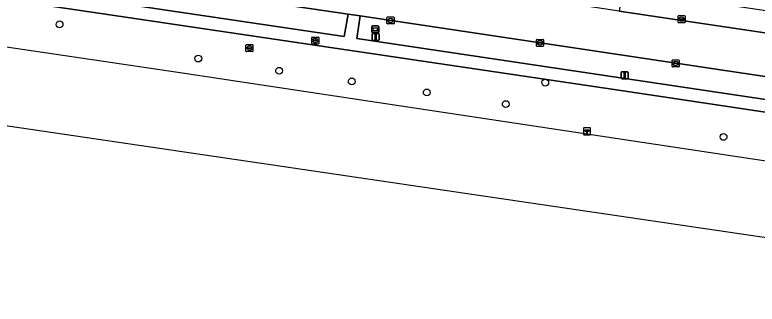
# Model space of a CAD drawing. Extents: x 163683 to 164494, y 382709 to 383872.
# Drawn here: x 163976.8 to 164082.5, y 382708.7 to 382749.9 of the extents above; entities that cross this region are included whole.
import ezdxf

# ---------------------------------------------------------------- set-up
doc = ezdxf.new("R2010")
doc.units = 0
for name, color, linetype in [('IMGEO_Berm_groen', 7, 'Continuous'), ('IMGEO_Boom', 7, 'Continuous'), ('IMGEO_Fietspad_open', 7, 'Continuous'), ('IMGEO_Groenvoorziening', 7, 'Continuous'), ('IMGEO_Hectometerpaal', 7, 'Continuous'), ('IMGEO_Kolk', 7, 'Continuous'), ('IMGEO_Lichtmast', 7, 'Continuous'), ('IMGEO_Parkeervlak_open', 7, 'Continuous'), ('IMGEO_Rijbaan_lokaal_open', 7, 'Continuous'), ('IMGEO_Rioolput', 7, 'Continuous'), ('IMGEO_Straatnaambord', 7, 'Continuous'), ('IMGEO_Waterloop', 7, 'Continuous')]:
    doc.layers.add(name, color=color, linetype=linetype)

msp = doc.modelspace()

# ---------------------------------------------------------------- linework, layer by layer
at = {"layer": 'IMGEO_Berm_groen'}
msp.add_lwpolyline([(163896.6, 382768.79), (163796.6, 382783.63), (163796.31, 382783.67), (163795.78, 382783.49), (163792.5, 382781.01), (163798.25, 382780.16), (163943.93, 382758.59), (163989.35, 382751.87), (164023.68, 382746.79), (164024.22, 382749.98), (163989.94, 382755.04)], close=True, dxfattribs=at)
for points in [[(164025.95, 382749.73), (164025.49, 382746.53), (164145.37, 382728.61)], [(164115.25, 382736.34), (164025.95, 382749.73)]]:
    msp.add_lwpolyline(points, dxfattribs=at)
at = {"layer": 'IMGEO_Boom'}
for centre in [(163983.15, 382748.53), (164002.9, 382743.66), (164014.41, 382741.92), (164024.75, 382740.4), (164052.28, 382740.23), (164035.43, 382738.83), (164046.67, 382737.17), (164077.67, 382732.51)]:
    msp.add_circle(centre, 0.489, dxfattribs=at)
at = {"layer": 'IMGEO_Fietspad_open'}
msp.add_lwpolyline([(164145.37, 382728.61), (164025.49, 382746.53), (164025.95, 382749.73), (164024.22, 382749.98), (164023.68, 382746.79), (163989.35, 382751.87), (163943.93, 382758.59), (163798.25, 382780.16), (163792.5, 382781.01), (163764.15, 382785.23), (163700.86, 382794.64), (163698.7, 382794.97), (163698.46, 382793.12), (163700.77, 382792.77), (163796.75, 382778.55), (163938.7, 382757.53), (163989.01, 382750.08), (164063.39, 382739.07), (164145.61, 382726.74)], dxfattribs=at)
at = {"layer": 'IMGEO_Groenvoorziening'}
msp.add_lwpolyline([(164145.61, 382726.74), (164063.39, 382739.07), (163989.01, 382750.08), (163938.7, 382757.53), (163937.74, 382750.94), (163944.09, 382750), (163987.79, 382743.54), (164000, 382741.74), (164149.52, 382719.2)], dxfattribs=at)
at = {"layer": 'IMGEO_Hectometerpaal'}
for p, q in [((164057.74, 382733.72), (164057.74, 382732.88)), ((164057.74, 382733.72), (164057.74, 382732.88)), ((164058.65, 382733.81), (164057.81, 382733.81)), ((164058.65, 382733.81), (164057.81, 382733.81)), ((164058.74, 382732.89), (164058.74, 382733.73)), ((164058.74, 382732.89), (164058.74, 382733.73)), ((164057.82, 382732.81), (164058.66, 382732.81)), ((164057.82, 382732.81), (164058.66, 382732.81))]:
    msp.add_line(p, q, dxfattribs=at)
msp.add_lwpolyline([(164058.26, 382732.95), (164058.2, 382732.95), (164058.2, 382733.26), (164057.98, 382733.26), (164057.98, 382733.53), (164058.48, 382733.53), (164058.48, 382733.26), (164058.26, 382733.26), (164058.26, 382732.95)], dxfattribs=at)
for centre, start, end in [((164057.82, 382733.73), 92.4484, 184.2845), ((164057.82, 382733.73), 92.4484, 184.2845), ((164058.66, 382733.73), 2.4484, 94.2845), ((164058.66, 382733.73), 2.4484, 94.2845), ((164057.82, 382732.89), 182.4484, 274.2845), ((164057.82, 382732.89), 182.4484, 274.2845), ((164058.66, 382732.89), 272.4484, 4.2845), ((164058.66, 382732.89), 272.4484, 4.2845)]:
    msp.add_arc(centre, 0.0779, start, end, dxfattribs=at)
at = {"layer": 'IMGEO_Kolk'}
for p, q in [((164029.76, 382748.67), (164029.76, 382749.52)), ((164029.84, 382749.59), (164030.69, 382749.59)), ((164030.02, 382749.09), (164030.02, 382749.1)), ((164030.06, 382749.14), (164030.46, 382749.14)), ((164030.46, 382749.05), (164030.06, 382749.05)), ((164030.25, 382749.37), (164030.27, 382749.37)), ((164030.5, 382749.1), (164030.5, 382749.09)), ((164030.76, 382749.52), (164030.76, 382748.67)), ((164071.19, 382748.84), (164071.19, 382749.69)), ((164071.27, 382749.77), (164072.12, 382749.77)), ((164071.45, 382749.26), (164071.45, 382749.27)), ((164071.49, 382749.31), (164071.89, 382749.31)), ((164071.89, 382749.22), (164071.49, 382749.22)), ((164071.68, 382749.55), (164071.7, 382749.55)), ((164071.7, 382748.99), (164071.68, 382748.99)), ((164071.93, 382749.27), (164071.93, 382749.26)), ((164072.19, 382749.69), (164072.19, 382748.84)), ((164030.69, 382748.59), (164029.84, 382748.59)), ((164030.27, 382748.81), (164030.25, 382748.81)), ((164072.12, 382748.77), (164071.27, 382748.77)), ((164051.04, 382745.46), (164051.04, 382746.31)), ((164051.11, 382746.39), (164051.96, 382746.39)), ((164051.3, 382745.88), (164051.3, 382745.89)), ((164051.34, 382745.93), (164051.74, 382745.93)), ((164051.73, 382745.84), (164051.34, 382745.84)), ((164051.53, 382746.17), (164051.55, 382746.17)), ((164051.78, 382745.89), (164051.78, 382745.88)), ((164052.04, 382746.31), (164052.04, 382745.46)), ((164051.96, 382745.39), (164051.11, 382745.39)), ((164051.55, 382745.61), (164051.52, 382745.61)), ((164070.34, 382742.55), (164070.34, 382743.4)), ((164070.42, 382743.48), (164071.27, 382743.48)), ((164070.6, 382742.97), (164070.6, 382742.98)), ((164070.64, 382743.02), (164071.04, 382743.02)), ((164071.04, 382742.93), (164070.64, 382742.93)), ((164070.83, 382743.25), (164070.85, 382743.25)), ((164070.85, 382742.7), (164070.83, 382742.7)), ((164071.08, 382742.98), (164071.08, 382742.97)), ((164071.34, 382743.4), (164071.34, 382742.55)), ((164071.27, 382742.47), (164070.42, 382742.47))]:
    msp.add_line(p, q, dxfattribs=at)
for points in [[(164029.76, 382748.67), (164029.76, 382749.52)], [(164029.84, 382749.59), (164030.69, 382749.59)], [(164030.76, 382749.52), (164030.76, 382748.67)], [(164071.19, 382748.84), (164071.19, 382749.69)], [(164071.27, 382749.77), (164072.12, 382749.77)], [(164072.19, 382749.69), (164072.19, 382748.84)], [(164030.69, 382748.59), (164029.84, 382748.59)], [(164072.12, 382748.77), (164071.27, 382748.77)], [(164051.04, 382745.46), (164051.04, 382746.31)], [(164051.11, 382746.39), (164051.96, 382746.39)], [(164052.04, 382746.31), (164052.04, 382745.46)], [(164051.96, 382745.39), (164051.11, 382745.39)], [(164070.34, 382742.55), (164070.34, 382743.4)], [(164070.42, 382743.48), (164071.27, 382743.48)], [(164071.34, 382743.4), (164071.34, 382742.55)], [(164071.27, 382742.47), (164070.42, 382742.47)]]:
    msp.add_lwpolyline(points, dxfattribs=at)
for centre, radius, start, end in [((164029.84, 382749.52), 0.0765, 91.552, 178.448), ((164029.84, 382749.52), 0.0765, 91.552, 178.448), ((164030.06, 382749.1), 0.0403, 85.8775, 175.7526), ((164030.06, 382749.09), 0.0366, 178.938, 274.7102), ((164030.47, 382749.1), 0.0386, 1.7309, 96.639), ((164030.46, 382749.09), 0.043, 264.8664, 352.4533), ((164030.69, 382749.52), 0.0765, 1.552, 88.448), ((164030.69, 382749.52), 0.0765, 1.552, 88.448), ((164071.27, 382749.69), 0.0765, 91.552, 178.448), ((164071.27, 382749.69), 0.0765, 91.552, 178.448), ((164071.49, 382749.27), 0.0403, 85.8775, 175.7526), ((164071.49, 382749.26), 0.0366, 178.938, 274.7102), ((164071.9, 382749.27), 0.0386, 1.7309, 96.639), ((164071.89, 382749.27), 0.043, 264.8664, 352.4533), ((164072.12, 382749.69), 0.0765, 1.552, 88.448), ((164072.12, 382749.69), 0.0765, 1.552, 88.448), ((164029.84, 382748.67), 0.0765, 181.552, 268.448), ((164029.84, 382748.67), 0.0765, 181.552, 268.448), ((164030.69, 382748.67), 0.0765, 271.552, 358.448), ((164030.69, 382748.67), 0.0765, 271.552, 358.448), ((164071.27, 382748.84), 0.0765, 181.552, 268.448), ((164071.27, 382748.84), 0.0765, 181.552, 268.448), ((164072.12, 382748.84), 0.0765, 271.552, 358.448), ((164072.12, 382748.84), 0.0765, 271.552, 358.448), ((164051.11, 382746.31), 0.0765, 91.552, 178.448), ((164051.11, 382746.31), 0.0765, 91.552, 178.448), ((164051.34, 382745.89), 0.0403, 85.8775, 175.7526), ((164051.33, 382745.88), 0.0366, 178.938, 274.7102), ((164051.74, 382745.89), 0.043, 264.8664, 352.4533), ((164051.74, 382745.89), 0.0386, 1.7309, 96.639), ((164051.96, 382746.31), 0.0765, 1.552, 88.448), ((164051.96, 382746.31), 0.0765, 1.552, 88.448), ((164051.11, 382745.46), 0.0765, 181.552, 268.448), ((164051.11, 382745.46), 0.0765, 181.552, 268.448), ((164051.96, 382745.46), 0.0765, 271.552, 358.448), ((164051.96, 382745.46), 0.0765, 271.552, 358.448), ((164070.42, 382743.4), 0.0765, 91.552, 178.448), ((164070.42, 382743.4), 0.0765, 91.552, 178.448), ((164070.42, 382742.55), 0.0765, 181.552, 268.448), ((164070.42, 382742.55), 0.0765, 181.552, 268.448), ((164070.64, 382742.98), 0.0403, 85.8775, 175.7526), ((164070.64, 382742.97), 0.0366, 178.938, 274.7102), ((164071.05, 382742.98), 0.0386, 1.7309, 96.639), ((164071.04, 382742.97), 0.043, 264.8664, 352.4533), ((164071.27, 382743.4), 0.0765, 1.552, 88.448), ((164071.27, 382743.4), 0.0765, 1.552, 88.448), ((164071.27, 382742.55), 0.0765, 271.552, 358.448), ((164071.27, 382742.55), 0.0765, 271.552, 358.448)]:
    msp.add_arc(centre, radius, start, end, dxfattribs=at)
for centre, major_axis, ratio, start_param, end_param in [((164030.25, 382749.09), (-0.387, 0.002), 0.722429, 4.712389, 7.853982), ((164030.27, 382749.09), (-0.39, 0.002), 0.717154, 1.570796, 4.712389), ((164071.68, 382749.27), (-0.387, 0.002), 0.722429, 4.712389, 7.853982), ((164071.7, 382749.27), (-0.39, 0.002), 0.717154, 1.570796, 4.712389), ((164051.52, 382745.89), (-0.387, 0.002), 0.722429, 4.712389, 7.853982), ((164051.55, 382745.89), (-0.39, 0.002), 0.717154, 1.570796, 4.712389), ((164070.83, 382742.97), (-0.387, 0.002), 0.722429, 4.712389, 7.853982), ((164070.85, 382742.97), (-0.39, 0.002), 0.717154, 1.570796, 4.712389)]:
    msp.add_ellipse(centre, major_axis=major_axis, ratio=ratio, start_param=start_param, end_param=end_param, dxfattribs=at)
at = {"layer": 'IMGEO_Lichtmast'}
for p, q in [((164027.66, 382746.34), (164027.66, 382747.14)), ((164027.66, 382747.14), (164027.66, 382746.34)), ((164027.76, 382747.24), (164028.55, 382747.24)), ((164028.55, 382747.24), (164027.76, 382747.24)), ((164028.65, 382747.14), (164028.65, 382746.34)), ((164028.65, 382746.34), (164028.65, 382747.14)), ((164028.55, 382746.24), (164027.76, 382746.24)), ((164027.76, 382746.24), (164028.55, 382746.24)), ((164063.11, 382740.89), (164063.11, 382741.69)), ((164063.11, 382741.69), (164063.11, 382740.89)), ((164063.21, 382741.79), (164063.99, 382741.79)), ((164063.99, 382741.79), (164063.21, 382741.79)), ((164064.09, 382741.69), (164064.09, 382740.89)), ((164064.09, 382740.89), (164064.09, 382741.69)), ((164063.99, 382740.79), (164063.21, 382740.79)), ((164063.21, 382740.79), (164063.99, 382740.79))]:
    msp.add_line(p, q, dxfattribs=at)
for points in [[(164028.08, 382747.12), (164028.23, 382747.12), (164028.23, 382746.37), (164028.08, 382746.37), (164028.08, 382747.12)], [(164063.52, 382741.66), (164063.68, 382741.66), (164063.68, 382740.91), (164063.52, 382740.91), (164063.52, 382741.66)]]:
    msp.add_lwpolyline(points, dxfattribs=at)
for centre, start, end in [((164027.76, 382747.14), 90, 180), ((164027.76, 382747.14), 90, 180), ((164028.55, 382747.14), 0, 90), ((164028.55, 382747.14), 360, 90), ((164027.76, 382746.34), 180, 270), ((164027.76, 382746.34), 180, 270), ((164028.55, 382746.34), 270, 0), ((164028.55, 382746.34), 270, 0), ((164063.21, 382741.69), 90, 180), ((164063.21, 382741.69), 90, 180), ((164063.99, 382741.69), 0, 90), ((164063.99, 382741.69), 360, 90), ((164063.21, 382740.89), 180, 270), ((164063.21, 382740.89), 180, 270), ((164063.99, 382740.89), 270, 0), ((164063.99, 382740.89), 270, 0)]:
    msp.add_arc(centre, 0.1, start, end, dxfattribs=at)
at = {"layer": 'IMGEO_Parkeervlak_open'}
msp.add_lwpolyline([(164062.8, 382750.4), (164088.36, 382746.61), (164088.83, 382749.68), (164063.23, 382753.54)], close=True, dxfattribs=at)
at = {"layer": 'IMGEO_Rijbaan_lokaal_open'}
msp.add_lwpolyline([(163896.6, 382768.79), (163989.94, 382755.04), (164024.22, 382749.98), (164025.95, 382749.73), (164115.25, 382736.34), (164139.98, 382732.64), (164146.24, 382731.7), (164151.31, 382730.94), (164152.24, 382736.97), (164128.99, 382740.45), (164115.5, 382742.49), (164094.55, 382745.64), (164088.36, 382746.61), (164062.8, 382750.4), (164055.63, 382751.5), (164032.24, 382754.97), (164024.78, 382756.1), (164003.68, 382759.2), (163991.69, 382760.99), (163974.68, 382763.48)], dxfattribs=at)
at = {"layer": 'IMGEO_Rioolput'}
for p, q in [((164019.06, 382745.79), (164019.06, 382746.64)), ((164019.13, 382746.71), (164019.98, 382746.71)), ((164019.98, 382745.71), (164019.13, 382745.71)), ((164019.31, 382746.21), (164019.31, 382746.22)), ((164019.75, 382746.17), (164019.35, 382746.17)), ((164019.36, 382746.26), (164019.76, 382746.26)), ((164019.54, 382746.49), (164019.57, 382746.49)), ((164019.57, 382745.93), (164019.54, 382745.93)), ((164019.8, 382746.22), (164019.8, 382746.21)), ((164020.06, 382746.64), (164020.06, 382745.79)), ((164009.68, 382744.73), (164009.68, 382745.58)), ((164009.76, 382745.66), (164010.61, 382745.66)), ((164010.61, 382744.66), (164009.76, 382744.66)), ((164009.94, 382745.15), (164009.94, 382745.16)), ((164009.98, 382745.2), (164010.38, 382745.2)), ((164010.38, 382745.11), (164009.98, 382745.11)), ((164010.17, 382745.44), (164010.2, 382745.44)), ((164010.19, 382744.88), (164010.17, 382744.88)), ((164010.43, 382745.16), (164010.43, 382745.15)), ((164010.68, 382745.58), (164010.68, 382744.73))]:
    msp.add_line(p, q, dxfattribs=at)
for points in [[(164019.06, 382745.79), (164019.06, 382746.64)], [(164019.13, 382746.71), (164019.98, 382746.71)], [(164019.98, 382745.71), (164019.13, 382745.71)], [(164020.06, 382746.64), (164020.06, 382745.79)], [(164009.68, 382744.73), (164009.68, 382745.58)], [(164009.76, 382745.66), (164010.61, 382745.66)], [(164010.61, 382744.66), (164009.76, 382744.66)], [(164010.68, 382745.58), (164010.68, 382744.73)]]:
    msp.add_lwpolyline(points, dxfattribs=at)
for centre, radius, start, end in [((164019.13, 382746.64), 0.0765, 91.552, 178.448), ((164019.13, 382746.64), 0.0765, 91.552, 178.448), ((164019.13, 382745.79), 0.0765, 181.552, 268.448), ((164019.13, 382745.79), 0.0765, 181.552, 268.448), ((164019.36, 382746.22), 0.0403, 85.8775, 175.7526), ((164019.35, 382746.21), 0.0366, 178.938, 274.7102), ((164019.76, 382746.21), 0.043, 264.8664, 352.4533), ((164019.76, 382746.22), 0.0386, 1.7309, 96.639), ((164019.98, 382746.64), 0.0765, 1.552, 88.448), ((164019.98, 382746.64), 0.0765, 1.552, 88.448), ((164019.98, 382745.79), 0.0765, 271.552, 358.448), ((164019.98, 382745.79), 0.0765, 271.552, 358.448), ((164009.76, 382745.58), 0.0765, 91.552, 178.448), ((164009.76, 382745.58), 0.0765, 91.552, 178.448), ((164009.76, 382744.73), 0.0765, 181.552, 268.448), ((164009.76, 382744.73), 0.0765, 181.552, 268.448), ((164009.98, 382745.16), 0.0403, 85.8775, 175.7526), ((164009.98, 382745.15), 0.0366, 178.938, 274.7102), ((164010.39, 382745.16), 0.0386, 1.7309, 96.639), ((164010.38, 382745.16), 0.043, 264.8664, 352.4533), ((164010.61, 382745.58), 0.0765, 1.552, 88.448), ((164010.61, 382745.58), 0.0765, 1.552, 88.448), ((164010.61, 382744.73), 0.0765, 271.552, 358.448), ((164010.61, 382744.73), 0.0765, 271.552, 358.448)]:
    msp.add_arc(centre, radius, start, end, dxfattribs=at)
for centre, major_axis, ratio, start_param, end_param in [((164019.54, 382746.21), (-0.387, 0.002), 0.722429, 4.712389, 7.853982), ((164019.57, 382746.21), (-0.39, 0.002), 0.717154, 1.570796, 4.712389), ((164010.17, 382745.16), (-0.387, 0.002), 0.722429, 4.712389, 7.853982), ((164010.19, 382745.16), (-0.39, 0.002), 0.717154, 1.570796, 4.712389)]:
    msp.add_ellipse(centre, major_axis=major_axis, ratio=ratio, start_param=start_param, end_param=end_param, dxfattribs=at)
at = {"layer": 'IMGEO_Straatnaambord'}
for p, q in [((164027.59, 382747.42), (164027.59, 382748.22)), ((164027.59, 382748.22), (164027.59, 382747.42)), ((164027.69, 382748.32), (164028.48, 382748.32)), ((164028.48, 382748.32), (164027.69, 382748.32)), ((164028.58, 382748.22), (164028.58, 382747.42)), ((164028.58, 382747.42), (164028.58, 382748.22)), ((164028.48, 382747.32), (164027.69, 382747.32)), ((164027.69, 382747.32), (164028.48, 382747.32))]:
    msp.add_line(p, q, dxfattribs=at)
for points in [[(164027.69, 382748.05), (164028.48, 382748.05), (164028.48, 382747.58), (164027.69, 382747.58), (164027.69, 382748.05)], [(164027.76, 382747.98), (164027.76, 382747.65), (164028.41, 382747.65), (164028.41, 382747.98), (164027.76, 382747.98)]]:
    msp.add_lwpolyline(points, dxfattribs=at)
for centre, start, end in [((164027.69, 382748.22), 90, 180), ((164027.69, 382748.22), 90, 180), ((164028.48, 382748.22), 0, 90), ((164028.48, 382748.22), 360, 90), ((164027.69, 382747.42), 180, 270), ((164027.69, 382747.42), 180, 270), ((164028.48, 382747.42), 270, 0), ((164028.48, 382747.42), 270, 0)]:
    msp.add_arc(centre, 0.1, start, end, dxfattribs=at)
at = {"layer": 'IMGEO_Waterloop'}
msp.add_lwpolyline([(164149.52, 382719.2), (164147.9, 382708.69), (163683.11, 382777.18), (163685.61, 382793.19), (163698.23, 382791.35), (163795.71, 382777.07), (163909.13, 382760.46), (163937.69, 382750.61), (163937.74, 382750.94), (163944.09, 382750), (163987.79, 382743.54), (164000, 382741.74), (164149.52, 382719.2)], dxfattribs=at)

doc.saveas('drawing.dxf')
